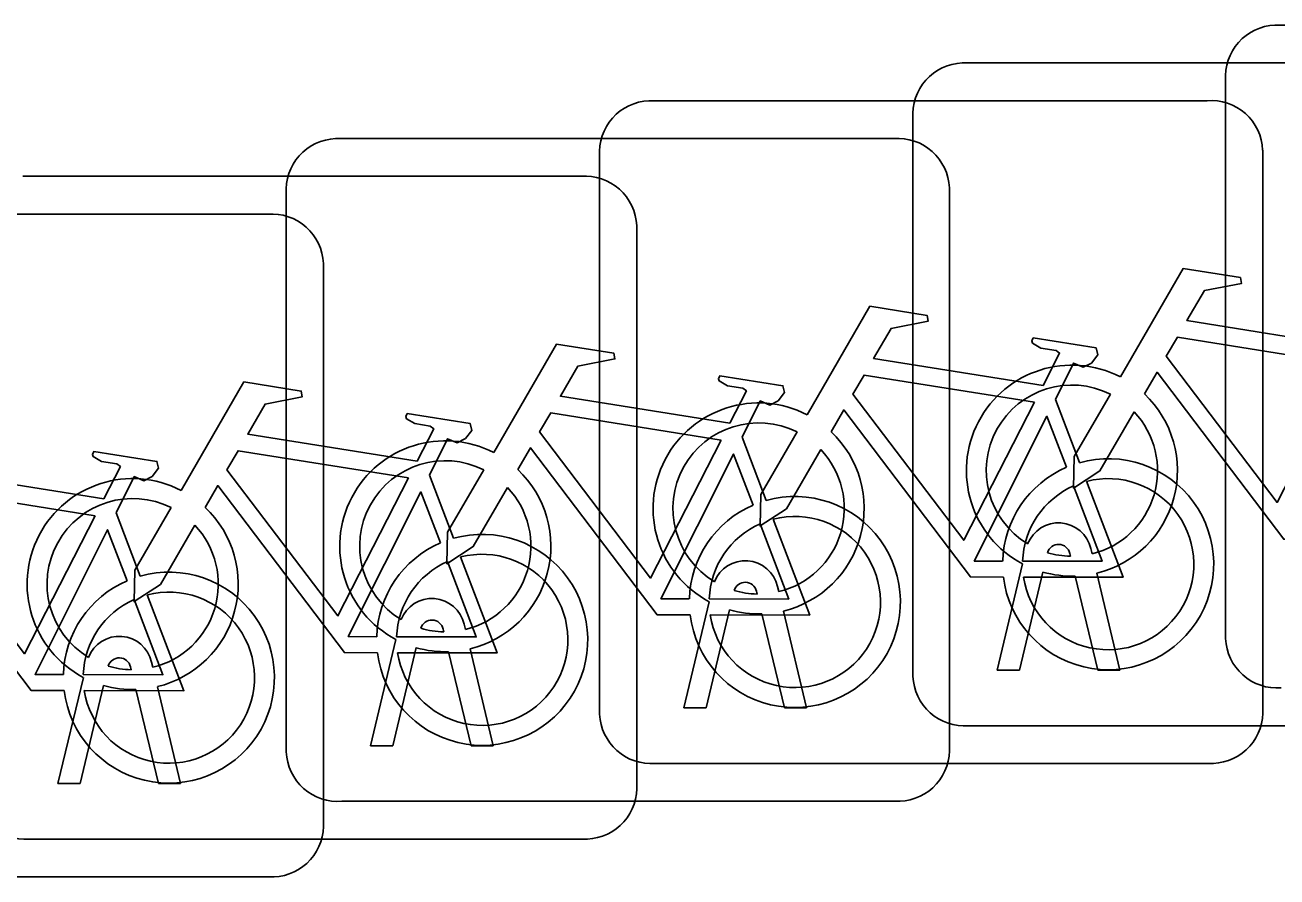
# Model space of a CAD drawing. Extents: x 162184 to 163154, y 385507 to 386516.
# Drawn here: x 162769.956 to 162771.842, y 386421.482 to 386422.767 of the extents above; entities that cross this region are included whole.
import ezdxf

# ---------------------------------------------------------------- set-up
doc = ezdxf.new("R2010")
doc.units = 0
doc.layers.add('IMGEO_Fietsenrek', color=7, linetype='Continuous')

msp = doc.modelspace()

# ---------------------------------------------------------------- linework, layer by layer
at = {"layer": 'IMGEO_Fietsenrek'}
for p, q in [((162771.8389, 386422.7665), (162772.6798, 386422.7665)), ((162772.6798, 386422.7665), (162771.8389, 386422.7665)), ((162771.3679, 386422.7095), (162772.2088, 386422.7095)), ((162772.2088, 386422.7095), (162771.3679, 386422.7095)), ((162771.7645, 386421.8419), (162771.7645, 386422.6828)), ((162771.7645, 386422.6828), (162771.7645, 386421.8419)), ((162770.8959, 386422.6525), (162771.7368, 386422.6525)), ((162771.7368, 386422.6525), (162770.8959, 386422.6525)), ((162771.2935, 386421.7849), (162771.2935, 386422.6258)), ((162771.2935, 386422.6258), (162771.2935, 386421.7849)), ((162770.4239, 386422.5955), (162771.2648, 386422.5955)), ((162771.2648, 386422.5955), (162770.4239, 386422.5955)), ((162771.8205, 386422.5781), (162771.8205, 386421.7372)), ((162771.8205, 386421.7372), (162771.8205, 386422.5781)), ((162770.8215, 386421.7279), (162770.8215, 386422.5688)), ((162770.8215, 386422.5688), (162770.8215, 386421.7279)), ((162769.9529, 386422.5385), (162770.7938, 386422.5385)), ((162770.7938, 386422.5385), (162769.9529, 386422.5385)), ((162770.3495, 386421.6709), (162770.3495, 386422.5118)), ((162770.3495, 386422.5118), (162770.3495, 386421.6709)), ((162771.3485, 386422.5211), (162771.3485, 386421.6802)), ((162771.3485, 386421.6802), (162771.3485, 386422.5211)), ((162769.4809, 386422.4815), (162770.3218, 386422.4815)), ((162770.3218, 386422.4815), (162769.4809, 386422.4815)), ((162770.8775, 386422.4641), (162770.8775, 386421.6232)), ((162770.8775, 386421.6232), (162770.8775, 386422.4641)), ((162770.4055, 386422.4071), (162770.4055, 386421.5662)), ((162770.4055, 386421.5662), (162770.4055, 386422.4071)), ((162771.5082, 386422.2022), (162771.5445, 386422.107)), ((162771.0362, 386422.1452), (162771.0725, 386422.05)), ((162770.5652, 386422.0882), (162770.6015, 386421.993)), ((162770.0932, 386422.0312), (162770.1295, 386421.936)), ((162771.5616, 386421.9774), (162771.5634, 386421.9695)), ((162771.5309, 386421.9659), (162771.5299, 386421.9702)), ((162771.4205, 386421.7943), (162771.4588, 386421.9543)), ((162771.4892, 386421.9421), (162771.4539, 386421.7943)), ((162771.5704, 386421.9403), (162771.6054, 386421.7943)), ((162771.0896, 386421.9204), (162771.0914, 386421.9125)), ((162771.572, 386421.7943), (162771.5381, 386421.936)), ((162771.0589, 386421.9089), (162771.0579, 386421.9132)), ((162770.9485, 386421.7373), (162770.9868, 386421.8973)), ((162771.0172, 386421.8851), (162770.9819, 386421.7373)), ((162771.0984, 386421.8833), (162771.1334, 386421.7373)), ((162770.6176, 386421.8634), (162770.6194, 386421.8555)), ((162771.1, 386421.7373), (162771.0661, 386421.879)), ((162770.5869, 386421.8519), (162770.5859, 386421.8562)), ((162770.4765, 386421.6803), (162770.5148, 386421.8403)), ((162770.5452, 386421.8281), (162770.5099, 386421.6803)), ((162770.6264, 386421.8263), (162770.6614, 386421.6803)), ((162770.1466, 386421.8064), (162770.1484, 386421.7985)), ((162770.628, 386421.6803), (162770.5941, 386421.822)), ((162770.1159, 386421.7949), (162770.1149, 386421.7992)), ((162771.4539, 386421.7943), (162771.4205, 386421.7943)), ((162771.6054, 386421.7943), (162771.572, 386421.7943)), ((162770.0055, 386421.6233), (162770.0438, 386421.7833)), ((162770.0742, 386421.7711), (162770.0389, 386421.6233)), ((162770.1554, 386421.7693), (162770.1904, 386421.6233)), ((162770.157, 386421.6233), (162770.1231, 386421.765)), ((162770.9819, 386421.7373), (162770.9485, 386421.7373)), ((162771.1334, 386421.7373), (162771.1, 386421.7373)), ((162772.2181, 386421.7105), (162771.3772, 386421.7105)), ((162771.3772, 386421.7105), (162772.2181, 386421.7105)), ((162770.5099, 386421.6803), (162770.4765, 386421.6803)), ((162770.6614, 386421.6803), (162770.628, 386421.6803)), ((162771.7461, 386421.6535), (162770.9052, 386421.6535)), ((162770.9052, 386421.6535), (162771.7461, 386421.6535)), ((162770.0389, 386421.6233), (162770.0055, 386421.6233)), ((162770.1904, 386421.6233), (162770.157, 386421.6233)), ((162771.2741, 386421.5965), (162770.4332, 386421.5965)), ((162770.4332, 386421.5965), (162771.2741, 386421.5965)), ((162770.8031, 386421.5395), (162769.9622, 386421.5395)), ((162769.9622, 386421.5395), (162770.8031, 386421.5395)), ((162770.3311, 386421.4825), (162769.4902, 386421.4825)), ((162769.4902, 386421.4825), (162770.3311, 386421.4825))]:
    msp.add_line(p, q, dxfattribs=at)
for points in [[(162771.6061, 386422.2362), (162771.7008, 386422.3997), (162771.787, 386422.3859), (162771.7887, 386422.3772), (162771.7326, 386422.3663), (162771.7064, 386422.321), (162771.9616, 386422.2802)], [(162771.1341, 386422.1792), (162771.2288, 386422.3427), (162771.315, 386422.3289), (162771.3167, 386422.3202), (162771.2606, 386422.3093), (162771.2344, 386422.264), (162771.4896, 386422.2232)], [(162771.4896, 386422.2232), (162771.5146, 386422.272), (162771.5095, 386422.276), (162771.4863, 386422.2797), (162771.4736, 386422.2872), (162771.4726, 386422.2903), (162771.4748, 386422.2949), (162771.5696, 386422.2798), (162771.5719, 386422.2695), (162771.5625, 386422.2571), (162771.5501, 386422.2507), (162771.5356, 386422.2569), (162771.5082, 386422.2022)], [(162771.9487, 386422.255), (162771.6919, 386422.296), (162771.6752, 386422.2672), (162771.8422, 386422.0469), (162771.9487, 386422.255)], [(162770.6621, 386422.1222), (162770.7568, 386422.2857), (162770.843, 386422.2719), (162770.8447, 386422.2632), (162770.7886, 386422.2523), (162770.7624, 386422.207), (162771.0176, 386422.1662)], [(162771.4767, 386422.198), (162771.2199, 386422.239), (162771.2032, 386422.2102), (162771.3702, 386421.9899), (162771.4767, 386422.198)], [(162771.9018, 386421.9915), (162771.8521, 386421.9916), (162771.6614, 386422.2433), (162771.6424, 386422.2105)], [(162770.1911, 386422.0652), (162770.2858, 386422.2287), (162770.372, 386422.2149), (162770.3737, 386422.2062), (162770.3176, 386422.1953), (162770.2914, 386422.15), (162770.5466, 386422.1092)], [(162771.0176, 386422.1662), (162771.0426, 386422.215), (162771.0375, 386422.219), (162771.0143, 386422.2227), (162771.0016, 386422.2302), (162771.0006, 386422.2333), (162771.0028, 386422.2379), (162771.0976, 386422.2228), (162771.0999, 386422.2125), (162771.0905, 386422.2001), (162771.0781, 386422.1937), (162771.0636, 386422.1999), (162771.0362, 386422.1452)], [(162771.6268, 386422.1837), (162771.5752, 386422.0945), (162771.5353, 386422.0685), (162771.5365, 386422.116), (162771.591, 386422.2102)], [(162771.0047, 386422.141), (162770.7479, 386422.182), (162770.7312, 386422.1532), (162770.8982, 386421.9329), (162771.0047, 386422.141)], [(162771.4298, 386421.9345), (162771.3801, 386421.9346), (162771.1894, 386422.1863), (162771.1704, 386422.1535)], [(162769.7191, 386422.0082), (162769.8138, 386422.1717), (162769.9, 386422.1579), (162769.9017, 386422.1492), (162769.8456, 386422.1383), (162769.8194, 386422.093), (162770.0746, 386422.0522)], [(162770.5466, 386422.1092), (162770.5716, 386422.158), (162770.5665, 386422.162), (162770.5433, 386422.1657), (162770.5306, 386422.1732), (162770.5296, 386422.1763), (162770.5318, 386422.1809), (162770.6266, 386422.1658), (162770.6289, 386422.1555), (162770.6195, 386422.1431), (162770.6071, 386422.1367), (162770.5926, 386422.1429), (162770.5652, 386422.0882)], [(162771.5247, 386422.1), (162771.4954, 386422.1768), (162771.386, 386421.9587), (162771.4287, 386421.9586)], [(162771.1548, 386422.1267), (162771.1032, 386422.0375), (162771.0633, 386422.0115), (162771.0645, 386422.059), (162771.119, 386422.1532)], [(162770.9578, 386421.8775), (162770.9081, 386421.8776), (162770.7174, 386422.1293), (162770.6984, 386422.0965)], [(162770.0746, 386422.0522), (162770.0996, 386422.101), (162770.0945, 386422.105), (162770.0713, 386422.1087), (162770.0586, 386422.1162), (162770.0576, 386422.1193), (162770.0598, 386422.1239), (162770.1546, 386422.1088), (162770.1569, 386422.0985), (162770.1475, 386422.0861), (162770.1351, 386422.0797), (162770.1206, 386422.0859), (162770.0932, 386422.0312)], [(162770.5337, 386422.084), (162770.2769, 386422.125), (162770.2602, 386422.0962), (162770.4272, 386421.8759), (162770.5337, 386422.084)], [(162771.0527, 386422.043), (162771.0234, 386422.1198), (162770.914, 386421.9017), (162770.9567, 386421.9016)], [(162770.6828, 386422.0697), (162770.6312, 386421.9805), (162770.5913, 386421.9545), (162770.5925, 386422.002), (162770.647, 386422.0962)], [(162770.4868, 386421.8205), (162770.4371, 386421.8206), (162770.2464, 386422.0723), (162770.2274, 386422.0395)], [(162771.4587, 386421.9585), (162771.5786, 386421.9583), (162771.5354, 386422.0719)], [(162771.5552, 386422.0788), (162771.6102, 386421.9342), (162771.4601, 386421.9345)], [(162770.0617, 386422.027), (162769.8049, 386422.068), (162769.7882, 386422.0392), (162769.9552, 386421.8189), (162770.0617, 386422.027)], [(162770.5817, 386421.986), (162770.5524, 386422.0628), (162770.443, 386421.8447), (162770.4857, 386421.8446)], [(162770.2118, 386422.0127), (162770.1602, 386421.9235), (162770.1203, 386421.8975), (162770.1215, 386421.945), (162770.176, 386422.0392)], [(162770.0148, 386421.7635), (162769.9651, 386421.7636), (162769.7744, 386422.0153), (162769.7554, 386421.9825)], [(162770.9867, 386421.9015), (162771.1066, 386421.9013), (162771.0634, 386422.0149)], [(162771.0832, 386422.0218), (162771.1382, 386421.8772), (162770.9881, 386421.8775)], [(162770.1097, 386421.929), (162770.0804, 386422.0058), (162769.971, 386421.7877), (162770.0137, 386421.7876)], [(162770.5157, 386421.8445), (162770.6356, 386421.8443), (162770.5924, 386421.9579)], [(162770.6122, 386421.9648), (162770.6672, 386421.8202), (162770.5171, 386421.8205)], [(162770.0437, 386421.7875), (162770.1636, 386421.7873), (162770.1204, 386421.9009)], [(162770.1402, 386421.9078), (162770.1952, 386421.7632), (162770.0451, 386421.7635)]]:
    msp.add_lwpolyline(points, dxfattribs=at)
for centre, radius, start, end in [((162771.8422, 386422.6886), 0.0779, 92.4484, 184.2845), ((162771.8422, 386422.6886), 0.0779, 92.4484, 184.2845), ((162771.3712, 386422.6316), 0.0779, 92.4484, 184.2845), ((162771.3712, 386422.6316), 0.0779, 92.4484, 184.2845), ((162770.8992, 386422.5746), 0.0779, 92.4484, 184.2845), ((162770.8992, 386422.5746), 0.0779, 92.4484, 184.2845), ((162771.7426, 386422.5748), 0.0779, 2.4484, 94.2845), ((162771.7426, 386422.5748), 0.0779, 2.4484, 94.2845), ((162770.4272, 386422.5176), 0.0779, 92.4484, 184.2845), ((162770.4272, 386422.5176), 0.0779, 92.4484, 184.2845), ((162771.2706, 386422.5178), 0.0779, 2.4484, 94.2845), ((162771.2706, 386422.5178), 0.0779, 2.4484, 94.2845), ((162770.7996, 386422.4608), 0.0779, 2.4484, 94.2845), ((162770.7996, 386422.4608), 0.0779, 2.4484, 94.2845), ((162770.3276, 386422.4038), 0.0779, 2.4484, 94.2845), ((162770.3276, 386422.4038), 0.0779, 2.4484, 94.2845), ((162771.5331, 386422.0949), 0.159, 62.6766, 242.1369), ((162771.5331, 386422.0949), 0.129, 63.3192, 238.903), ((162771.5331, 386422.0949), 0.159, 283.5766, 46.6042), ((162771.0611, 386422.0379), 0.159, 62.6766, 242.1369), ((162771.5331, 386422.0949), 0.129, 283.6043, 43.4302), ((162771.0611, 386422.0379), 0.129, 63.3192, 238.903), ((162771.0611, 386422.0379), 0.159, 283.5766, 46.6042), ((162770.5891, 386421.9809), 0.159, 62.6766, 242.1369), ((162771.0611, 386422.0379), 0.129, 283.6043, 43.4302), ((162770.5891, 386421.9809), 0.129, 63.3192, 238.903), ((162771.5877, 386421.9539), 0.159, 187.0065, 105.7708), ((162770.5891, 386421.9809), 0.159, 283.5766, 46.6042), ((162771.5877, 386421.9539), 0.159, 113.3408, 178.3217), ((162770.1181, 386421.9239), 0.159, 62.6766, 242.1369), ((162770.5891, 386421.9809), 0.129, 283.6043, 43.4302), ((162771.5877, 386421.9539), 0.129, 113.923, 177.9556), ((162771.5877, 386421.9539), 0.129, 188.6715, 104.5883), ((162770.1181, 386421.9239), 0.129, 63.3192, 238.903), ((162771.1157, 386421.8969), 0.159, 187.0065, 105.7708), ((162770.1181, 386421.9239), 0.159, 283.5766, 46.6042), ((162771.1157, 386421.8969), 0.159, 113.3408, 178.3217), ((162770.1181, 386421.9239), 0.129, 283.6043, 43.4302), ((162771.1157, 386421.8969), 0.129, 113.923, 177.9556), ((162771.1157, 386421.8969), 0.129, 188.6715, 104.5883), ((162771.5129, 386421.9663), 0.0499, 12.8025, 158.6934), ((162770.6447, 386421.8399), 0.159, 187.0065, 105.7708), ((162770.6447, 386421.8399), 0.159, 113.3408, 178.3217), ((162771.5129, 386421.9663), 0.0174, 12.8025, 163.4502), ((162770.6447, 386421.8399), 0.129, 113.923, 177.9556), ((162770.6447, 386421.8399), 0.129, 188.6715, 104.5883), ((162771.0409, 386421.9093), 0.0499, 12.8025, 158.6934), ((162771.5331, 386422.0949), 0.129, 253.415, 269.0204), ((162770.1727, 386421.7829), 0.159, 187.0065, 105.7708), ((162771.5331, 386422.0949), 0.159, 253.9967, 271.7867), ((162770.1727, 386421.7829), 0.159, 113.3408, 178.3217), ((162771.0409, 386421.9093), 0.0174, 12.8025, 163.4502), ((162770.1727, 386421.7829), 0.129, 113.923, 177.9556), ((162770.1727, 386421.7829), 0.129, 188.6715, 104.5883), ((162770.5689, 386421.8523), 0.0499, 12.8025, 158.6934), ((162771.0611, 386422.0379), 0.129, 253.415, 269.0204), ((162771.0611, 386422.0379), 0.159, 253.9967, 271.7867), ((162770.5689, 386421.8523), 0.0174, 12.8025, 163.4502), ((162770.0979, 386421.7953), 0.0499, 12.8025, 158.6934), ((162770.5891, 386421.9809), 0.129, 253.415, 269.0204), ((162770.5891, 386421.9809), 0.159, 253.9967, 271.7867), ((162771.8424, 386421.8452), 0.0779, 182.4484, 274.2845), ((162771.8424, 386421.8452), 0.0779, 182.4484, 274.2845), ((162770.0979, 386421.7953), 0.0174, 12.8025, 163.4502), ((162770.1181, 386421.9239), 0.129, 253.415, 269.0204), ((162770.1181, 386421.9239), 0.159, 253.9967, 271.7867), ((162771.3714, 386421.7882), 0.0779, 182.4484, 274.2845), ((162771.3714, 386421.7882), 0.0779, 182.4484, 274.2845), ((162771.7428, 386421.7314), 0.0779, 272.4484, 4.2845), ((162771.7428, 386421.7314), 0.0779, 272.4484, 4.2845), ((162770.8994, 386421.7312), 0.0779, 182.4484, 274.2845), ((162770.8994, 386421.7312), 0.0779, 182.4484, 274.2845), ((162771.2708, 386421.6744), 0.0779, 272.4484, 4.2845), ((162771.2708, 386421.6744), 0.0779, 272.4484, 4.2845), ((162770.4274, 386421.6742), 0.0779, 182.4484, 274.2845), ((162770.4274, 386421.6742), 0.0779, 182.4484, 274.2845), ((162770.7998, 386421.6174), 0.0779, 272.4484, 4.2845), ((162770.7998, 386421.6174), 0.0779, 272.4484, 4.2845), ((162769.9564, 386421.6172), 0.0779, 182.4484, 274.2845), ((162769.9564, 386421.6172), 0.0779, 182.4484, 274.2845), ((162770.3278, 386421.5604), 0.0779, 272.4484, 4.2845), ((162770.3278, 386421.5604), 0.0779, 272.4484, 4.2845)]:
    msp.add_arc(centre, radius, start, end, dxfattribs=at)

doc.saveas('drawing.dxf')
